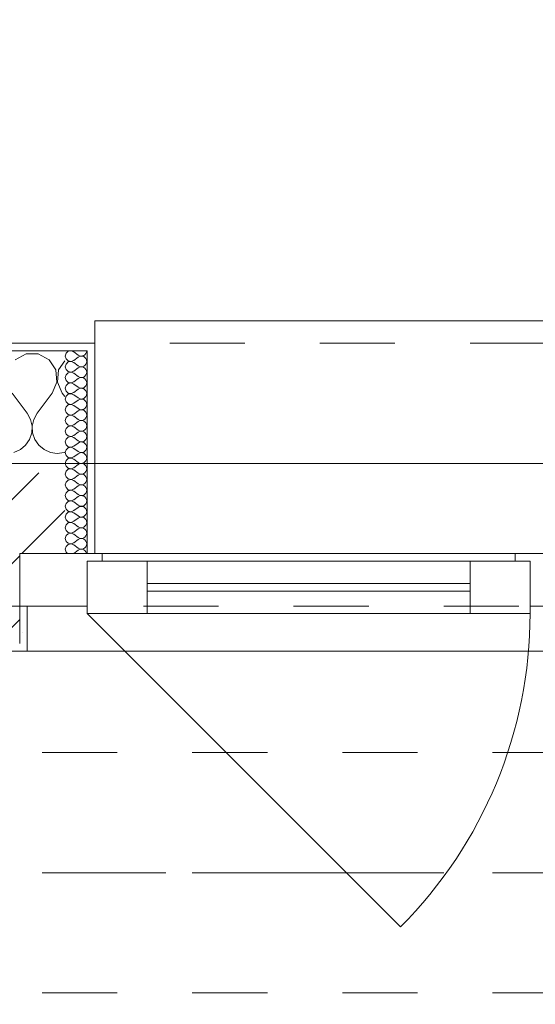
# Model space of a CAD drawing. Header units: metres. Extents: x -4 to 100, y -11 to 17.
# Tile 653 of 656: x 55.15 to 55.837, y 12.975 to 14.286. Entities that reach past the tile are written whole.
import ezdxf

# ---------------------------------------------------------------- set-up
doc = ezdxf.new("R2010")
doc.units = ezdxf.units.M
doc.header["$MEASUREMENT"] = 0
for name, pattern in [('Achse', [0.2, 0.1, -0.05, 0, -0.05]), ('Strichlinie doppelt', [0.546806, 0.264583, -0.105833, 0.070556, -0.105833]), ('Strichlinie eng', [0.115, 0.075, -0.04]), ('Untersicht', [0.1, 0.075, -0.025])]:
    doc.linetypes.add(name, pattern=pattern)
for name, color, linetype in [('152 - Bemaßung_ Beschriftung.Ausbau', 7, 'Continuous'), ('451 - Universal.Achsen Raster', 7, 'Continuous'), ('603 - Struktur.Bodenplatte_ Decke Roh', 7, 'Continuous'), ('604 - Struktur.Wand Aussen', 7, 'Continuous'), ('608 - Struktur.Träger', 7, 'Continuous'), ('650 - Abdeckung.Fußboden Aufbau', 7, 'Continuous'), ('Neubau_653 - Abdeckung.TB Verkofferung', 7, 'Continuous')]:
    doc.layers.add(name, color=color, linetype=linetype)
doc.styles.add('ERSTELLTER_STIL_2', font='txt')
doc.dimstyles.new('ERSTELLTER_STIL__5', dxfattribs={"dimtxt": 0.1, "dimasz": 0.0532, "dimexe": 0.18, "dimexo": 0.0625, "dimgap": 0, "dimtad": 1, "dimtih": 1, "dimtoh": 1, "dimzin": 0, "dimdsep": 46, "dimtxsty": 'ERSTELLTER_STIL_2', "dimblk": 'ARROWHEAD_2', "dimblk1": 'ARROWHEAD_2', "dimblk2": 'ARROWHEAD_2', "dimcen": 0.09, "dimse1": 1, "dimse2": 1, "dimclrd": 7, "dimclre": 7, "dimclrt": 7, "dimazin": 0, "dimtfac": 1, "dimtdec": 4, "dimtmove": 0, "dimatfit": 3, "dimfxl": 1, "dimtolj": 1, "dimtzin": 0, "dimarcsym": 0})
pattern_1 = [(0, (0, 0), (0, 0.08660254), [0, -0.05]), (0, (0.025, 0.0433), (0, 0.08660254), [0, -0.05])]
pattern_2 = [(45, (0, 0), (-0.01767767, 0.01767767), [0, -0.025])]

# ---------------------------------------------------------------- blocks, each defined once
blk = doc.blocks.new('*X77')
at = {"layer": '604 - Struktur.Wand Aussen', "color": 7, "linetype": 'Continuous', "lineweight": 5}
for p, q in [((55.1585, 13.8407), (55.1442, 13.833)), ((55.1748, 13.8407), (55.1585, 13.8407)), ((55.1891, 13.833), (55.1748, 13.8407)), ((55.1981, 13.8195), (55.1891, 13.833)), ((55.21, 13.8316), (55.2019, 13.8195)), ((55.1996, 13.8033), (55.1981, 13.8195)), ((55.2019, 13.8195), (55.2004, 13.8033)), ((55.1933, 13.7883), (55.1996, 13.8033)), ((55.2004, 13.8033), (55.2067, 13.7883)), ((55.14, 13.7883), (55.16, 13.7617)), ((55.1933, 13.7883), (55.1733, 13.7617)), ((55.2067, 13.7883), (55.21, 13.7839)), ((55.1645, 13.7536), (55.16, 13.7617)), ((55.1665, 13.7447), (55.1645, 13.7536)), ((55.1689, 13.7536), (55.1668, 13.7447)), ((55.1733, 13.7617), (55.1689, 13.7536)), ((55.1661, 13.7355), (55.1665, 13.7447)), ((55.1668, 13.7447), (55.1672, 13.7355)), ((55.1579, 13.7192), (55.1631, 13.7268)), ((55.1631, 13.7268), (55.1661, 13.7355)), ((55.1672, 13.7355), (55.1702, 13.7268)), ((55.1702, 13.7268), (55.1754, 13.7192)), ((55.1424, 13.7096), (55.1509, 13.7133)), ((55.1509, 13.7133), (55.1579, 13.7192)), ((55.1754, 13.7192), (55.1825, 13.7133)), ((55.1825, 13.7133), (55.1909, 13.7096)), ((55.1909, 13.7096), (55.2, 13.7083)), ((55.2, 13.7083), (55.2091, 13.7096)), ((55.2091, 13.7096), (55.21, 13.71))]:
    blk.add_line(p, q, dxfattribs=at)
blk = doc.blocks.new('*X107')
at = {"layer": '604 - Struktur.Wand Aussen', "color": 7, "linetype": 'Continuous', "lineweight": 5}
for p, q in [((55.2147, 13.8442), (55.2118, 13.8416)), ((55.2185, 13.845), (55.2147, 13.8442)), ((55.2221, 13.8436), (55.2185, 13.845)), ((55.239, 13.843), (55.2393, 13.845)), ((55.2118, 13.8416), (55.2107, 13.8379)), ((55.2107, 13.8379), (55.2118, 13.8341)), ((55.2118, 13.8341), (55.2147, 13.8315)), ((55.2147, 13.8315), (55.2185, 13.8307)), ((55.2185, 13.8307), (55.2147, 13.83)), ((55.2185, 13.8307), (55.2221, 13.8321)), ((55.2221, 13.8293), (55.2185, 13.8307)), ((55.2221, 13.8436), (55.2279, 13.8393)), ((55.2221, 13.8321), (55.2279, 13.8364)), ((55.2279, 13.8393), (55.2296, 13.8383)), ((55.2296, 13.8374), (55.2279, 13.8364)), ((55.2296, 13.8383), (55.2315, 13.8379)), ((55.2315, 13.8378), (55.2296, 13.8374)), ((55.2315, 13.8379), (55.2335, 13.838)), ((55.2335, 13.8377), (55.2315, 13.8378)), ((55.2335, 13.838), (55.2353, 13.8386)), ((55.2353, 13.8371), (55.2335, 13.8377)), ((55.2353, 13.8386), (55.237, 13.8397)), ((55.237, 13.836), (55.2353, 13.8371)), ((55.237, 13.8397), (55.2382, 13.8412)), ((55.2382, 13.8345), (55.237, 13.836)), ((55.2382, 13.8412), (55.239, 13.843)), ((55.239, 13.8327), (55.2382, 13.8345)), ((55.2393, 13.8307), (55.239, 13.8327)), ((55.239, 13.8288), (55.2393, 13.8307)), ((55.2118, 13.8273), (55.2107, 13.8236)), ((55.2107, 13.8236), (55.2118, 13.8198)), ((55.2147, 13.83), (55.2118, 13.8273)), ((55.2118, 13.8198), (55.2147, 13.8172)), ((55.2185, 13.8165), (55.2221, 13.8179)), ((55.2221, 13.8293), (55.2279, 13.825)), ((55.2221, 13.8179), (55.2279, 13.8221)), ((55.2279, 13.825), (55.2296, 13.824)), ((55.2296, 13.8231), (55.2279, 13.8221)), ((55.2296, 13.824), (55.2315, 13.8236)), ((55.2315, 13.8235), (55.2296, 13.8231)), ((55.2315, 13.8236), (55.2335, 13.8237)), ((55.2335, 13.8234), (55.2315, 13.8235)), ((55.2335, 13.8237), (55.2353, 13.8243)), ((55.2353, 13.8228), (55.2335, 13.8234)), ((55.2353, 13.8243), (55.237, 13.8254)), ((55.237, 13.8217), (55.2353, 13.8228)), ((55.237, 13.8254), (55.2382, 13.827)), ((55.2382, 13.8202), (55.237, 13.8217)), ((55.2382, 13.827), (55.239, 13.8288)), ((55.239, 13.8184), (55.2382, 13.8202)), ((55.2393, 13.8164), (55.239, 13.8184)), ((55.2118, 13.813), (55.2107, 13.8093)), ((55.2107, 13.8093), (55.2118, 13.8055)), ((55.2147, 13.8157), (55.2118, 13.813)), ((55.2118, 13.8055), (55.2147, 13.8029)), ((55.2147, 13.8172), (55.2185, 13.8165)), ((55.2185, 13.8164), (55.2147, 13.8157)), ((55.2221, 13.815), (55.2185, 13.8164)), ((55.2221, 13.815), (55.2279, 13.8107)), ((55.2221, 13.8036), (55.2279, 13.8079)), ((55.2279, 13.8107), (55.2296, 13.8098)), ((55.2296, 13.8088), (55.2279, 13.8079)), ((55.2296, 13.8098), (55.2315, 13.8093)), ((55.2315, 13.8093), (55.2296, 13.8088)), ((55.2315, 13.8093), (55.2335, 13.8094)), ((55.2335, 13.8092), (55.2315, 13.8093)), ((55.2335, 13.8094), (55.2353, 13.81)), ((55.2353, 13.8085), (55.2335, 13.8092)), ((55.2353, 13.81), (55.237, 13.8112)), ((55.237, 13.8074), (55.2353, 13.8085)), ((55.237, 13.8112), (55.2382, 13.8127)), ((55.2382, 13.8059), (55.237, 13.8074)), ((55.2382, 13.8127), (55.239, 13.8145)), ((55.239, 13.8041), (55.2382, 13.8059)), ((55.239, 13.8145), (55.2393, 13.8164)), ((55.2118, 13.7988), (55.2107, 13.795)), ((55.2107, 13.795), (55.2118, 13.7912)), ((55.2147, 13.8014), (55.2118, 13.7988)), ((55.2147, 13.8029), (55.2185, 13.8022)), ((55.2185, 13.8021), (55.2147, 13.8014)), ((55.2185, 13.8022), (55.2221, 13.8036)), ((55.2221, 13.8007), (55.2185, 13.8021)), ((55.2221, 13.8007), (55.2279, 13.7964)), ((55.2221, 13.7893), (55.2279, 13.7936)), ((55.2279, 13.7964), (55.2296, 13.7955)), ((55.2296, 13.7945), (55.2279, 13.7936)), ((55.2296, 13.7955), (55.2315, 13.795)), ((55.2315, 13.795), (55.2296, 13.7945)), ((55.2315, 13.795), (55.2335, 13.7951)), ((55.2335, 13.7949), (55.2315, 13.795)), ((55.2335, 13.7951), (55.2353, 13.7958)), ((55.2353, 13.7942), (55.2335, 13.7949)), ((55.2353, 13.7958), (55.237, 13.7969)), ((55.237, 13.7931), (55.2353, 13.7942)), ((55.237, 13.7969), (55.2382, 13.7984)), ((55.2382, 13.7916), (55.237, 13.7931)), ((55.2382, 13.7984), (55.239, 13.8002)), ((55.239, 13.7898), (55.2382, 13.7916)), ((55.2393, 13.8021), (55.239, 13.8041)), ((55.239, 13.8002), (55.2393, 13.8021)), ((55.2118, 13.7845), (55.2107, 13.7807)), ((55.2107, 13.7807), (55.2118, 13.777)), ((55.2118, 13.7912), (55.2147, 13.7886)), ((55.2147, 13.7871), (55.2118, 13.7845)), ((55.2147, 13.7886), (55.2185, 13.7879)), ((55.2185, 13.7878), (55.2147, 13.7871)), ((55.2185, 13.7879), (55.2221, 13.7893)), ((55.2221, 13.7864), (55.2185, 13.7878)), ((55.2221, 13.7864), (55.2279, 13.7821)), ((55.2221, 13.775), (55.2279, 13.7793)), ((55.2279, 13.7821), (55.2296, 13.7812)), ((55.2296, 13.7802), (55.2279, 13.7793)), ((55.2296, 13.7812), (55.2315, 13.7807)), ((55.2315, 13.7807), (55.2296, 13.7802)), ((55.2315, 13.7807), (55.2335, 13.7808)), ((55.2335, 13.7806), (55.2315, 13.7807)), ((55.2335, 13.7808), (55.2353, 13.7815)), ((55.2353, 13.78), (55.2335, 13.7806)), ((55.2353, 13.7815), (55.237, 13.7826)), ((55.237, 13.7788), (55.2353, 13.78)), ((55.237, 13.7826), (55.2382, 13.7841)), ((55.2382, 13.7773), (55.237, 13.7788)), ((55.2382, 13.7841), (55.239, 13.7859)), ((55.2393, 13.7879), (55.239, 13.7898)), ((55.239, 13.7859), (55.2393, 13.7879)), ((55.2118, 13.7702), (55.2107, 13.7664)), ((55.2107, 13.7664), (55.2118, 13.7627)), ((55.2118, 13.777), (55.2147, 13.7743)), ((55.2147, 13.7728), (55.2118, 13.7702)), ((55.2147, 13.7743), (55.2185, 13.7736)), ((55.2185, 13.7735), (55.2147, 13.7728)), ((55.2185, 13.7736), (55.2221, 13.775)), ((55.2221, 13.7721), (55.2185, 13.7735)), ((55.2221, 13.7721), (55.2279, 13.7679)), ((55.2279, 13.7679), (55.2296, 13.7669)), ((55.2296, 13.766), (55.2279, 13.765)), ((55.2296, 13.7669), (55.2315, 13.7665)), ((55.2315, 13.7664), (55.2296, 13.766)), ((55.2315, 13.7665), (55.2335, 13.7666)), ((55.2335, 13.7663), (55.2315, 13.7664)), ((55.2335, 13.7666), (55.2353, 13.7672)), ((55.2353, 13.7657), (55.2335, 13.7663)), ((55.2353, 13.7672), (55.237, 13.7683)), ((55.237, 13.7646), (55.2353, 13.7657)), ((55.237, 13.7683), (55.2382, 13.7698)), ((55.239, 13.7755), (55.2382, 13.7773)), ((55.2382, 13.7698), (55.239, 13.7716)), ((55.2393, 13.7736), (55.239, 13.7755)), ((55.239, 13.7716), (55.2393, 13.7736)), ((55.2118, 13.7559), (55.2107, 13.7521)), ((55.2107, 13.7521), (55.2118, 13.7484)), ((55.2118, 13.7627), (55.2147, 13.76)), ((55.2147, 13.7585), (55.2118, 13.7559)), ((55.2147, 13.76), (55.2185, 13.7593)), ((55.2185, 13.7593), (55.2147, 13.7585)), ((55.2185, 13.7593), (55.2221, 13.7607)), ((55.2221, 13.7579), (55.2185, 13.7593)), ((55.2221, 13.7607), (55.2279, 13.765)), ((55.2221, 13.7579), (55.2279, 13.7536)), ((55.2279, 13.7536), (55.2296, 13.7526)), ((55.2296, 13.7526), (55.2315, 13.7522)), ((55.2315, 13.7521), (55.2296, 13.7517)), ((55.2315, 13.7522), (55.2335, 13.7523)), ((55.2335, 13.752), (55.2315, 13.7521)), ((55.2335, 13.7523), (55.2353, 13.7529)), ((55.2353, 13.7529), (55.237, 13.754)), ((55.2382, 13.763), (55.237, 13.7646)), ((55.237, 13.754), (55.2382, 13.7555)), ((55.239, 13.7612), (55.2382, 13.763)), ((55.2382, 13.7555), (55.239, 13.7573)), ((55.2393, 13.7593), (55.239, 13.7612)), ((55.239, 13.7573), (55.2393, 13.7593)), ((55.2118, 13.7416), (55.2107, 13.7379)), ((55.2118, 13.7484), (55.2147, 13.7458)), ((55.2147, 13.7442), (55.2118, 13.7416)), ((55.2147, 13.7458), (55.2185, 13.745)), ((55.2185, 13.745), (55.2147, 13.7442)), ((55.2185, 13.745), (55.2221, 13.7464)), ((55.2221, 13.7436), (55.2185, 13.745)), ((55.2221, 13.7464), (55.2279, 13.7507)), ((55.2221, 13.7436), (55.2279, 13.7393)), ((55.2296, 13.7517), (55.2279, 13.7507)), ((55.2279, 13.7393), (55.2296, 13.7383)), ((55.2353, 13.7514), (55.2335, 13.752)), ((55.237, 13.7503), (55.2353, 13.7514)), ((55.2353, 13.7386), (55.237, 13.7397)), ((55.2382, 13.7488), (55.237, 13.7503)), ((55.237, 13.7397), (55.2382, 13.7412)), ((55.239, 13.747), (55.2382, 13.7488)), ((55.2382, 13.7412), (55.239, 13.743)), ((55.2393, 13.745), (55.239, 13.747)), ((55.239, 13.743), (55.2393, 13.745)), ((55.2107, 13.7379), (55.2118, 13.7341)), ((55.2118, 13.7273), (55.2107, 13.7236)), ((55.2118, 13.7341), (55.2147, 13.7315)), ((55.2147, 13.73), (55.2118, 13.7273)), ((55.2147, 13.7315), (55.2185, 13.7307)), ((55.2185, 13.7307), (55.2147, 13.73)), ((55.2185, 13.7307), (55.2221, 13.7321)), ((55.2221, 13.7293), (55.2185, 13.7307)), ((55.2221, 13.7321), (55.2279, 13.7364)), ((55.2221, 13.7293), (55.2279, 13.725)), ((55.2296, 13.7374), (55.2279, 13.7364)), ((55.2296, 13.7383), (55.2315, 13.7379)), ((55.2315, 13.7378), (55.2296, 13.7374)), ((55.2315, 13.7379), (55.2335, 13.738)), ((55.2335, 13.7377), (55.2315, 13.7378)), ((55.2335, 13.738), (55.2353, 13.7386)), ((55.2353, 13.7371), (55.2335, 13.7377)), ((55.237, 13.736), (55.2353, 13.7371)), ((55.2382, 13.7345), (55.237, 13.736)), ((55.237, 13.7254), (55.2382, 13.727)), ((55.239, 13.7327), (55.2382, 13.7345)), ((55.2382, 13.727), (55.239, 13.7288)), ((55.2393, 13.7307), (55.239, 13.7327)), ((55.239, 13.7288), (55.2393, 13.7307)), ((55.2107, 13.7236), (55.2118, 13.7198)), ((55.2118, 13.713), (55.2107, 13.7093)), ((55.2118, 13.7198), (55.2147, 13.7172)), ((55.2147, 13.7157), (55.2118, 13.713)), ((55.2147, 13.7172), (55.2185, 13.7165)), ((55.2185, 13.7164), (55.2147, 13.7157)), ((55.2185, 13.7165), (55.2221, 13.7179)), ((55.2221, 13.715), (55.2185, 13.7164)), ((55.2221, 13.7179), (55.2279, 13.7221)), ((55.2221, 13.715), (55.2279, 13.7107)), ((55.2279, 13.725), (55.2296, 13.724)), ((55.2296, 13.7231), (55.2279, 13.7221)), ((55.2296, 13.724), (55.2315, 13.7236)), ((55.2315, 13.7235), (55.2296, 13.7231)), ((55.2315, 13.7236), (55.2335, 13.7237)), ((55.2335, 13.7234), (55.2315, 13.7235)), ((55.2335, 13.7237), (55.2353, 13.7243)), ((55.2353, 13.7228), (55.2335, 13.7234)), ((55.2353, 13.7243), (55.237, 13.7254)), ((55.237, 13.7217), (55.2353, 13.7228)), ((55.2382, 13.7202), (55.237, 13.7217)), ((55.239, 13.7184), (55.2382, 13.7202)), ((55.2382, 13.7127), (55.239, 13.7145)), ((55.2393, 13.7164), (55.239, 13.7184)), ((55.239, 13.7145), (55.2393, 13.7164)), ((55.2107, 13.7093), (55.2118, 13.7055)), ((55.2118, 13.7055), (55.2147, 13.7029)), ((55.2147, 13.7014), (55.2118, 13.6988)), ((55.2147, 13.7029), (55.2185, 13.7022)), ((55.2185, 13.7021), (55.2147, 13.7014)), ((55.2185, 13.7022), (55.2221, 13.7036)), ((55.2221, 13.7007), (55.2185, 13.7021)), ((55.2221, 13.7036), (55.2279, 13.7079)), ((55.2221, 13.7007), (55.2279, 13.6964)), ((55.2279, 13.7107), (55.2296, 13.7098)), ((55.2296, 13.7088), (55.2279, 13.7079)), ((55.2296, 13.7098), (55.2315, 13.7093)), ((55.2315, 13.7093), (55.2296, 13.7088)), ((55.2315, 13.7093), (55.2335, 13.7094)), ((55.2335, 13.7092), (55.2315, 13.7093)), ((55.2335, 13.7094), (55.2353, 13.71)), ((55.2353, 13.7085), (55.2335, 13.7092)), ((55.2353, 13.71), (55.237, 13.7112)), ((55.237, 13.7074), (55.2353, 13.7085)), ((55.237, 13.7112), (55.2382, 13.7127)), ((55.2382, 13.7059), (55.237, 13.7074)), ((55.239, 13.7041), (55.2382, 13.7059)), ((55.2382, 13.6984), (55.239, 13.7002)), ((55.2393, 13.7021), (55.239, 13.7041)), ((55.239, 13.7002), (55.2393, 13.7021)), ((55.2118, 13.6988), (55.2107, 13.695)), ((55.2107, 13.695), (55.2118, 13.6912)), ((55.2118, 13.6912), (55.2147, 13.6886)), ((55.2147, 13.6871), (55.2118, 13.6845)), ((55.2147, 13.6886), (55.2185, 13.6879)), ((55.2185, 13.6878), (55.2147, 13.6871)), ((55.2185, 13.6879), (55.2221, 13.6893)), ((55.2221, 13.6864), (55.2185, 13.6878)), ((55.2221, 13.6893), (55.2279, 13.6936)), ((55.2279, 13.6964), (55.2296, 13.6955)), ((55.2296, 13.6945), (55.2279, 13.6936)), ((55.2296, 13.6955), (55.2315, 13.695)), ((55.2315, 13.695), (55.2296, 13.6945)), ((55.2315, 13.695), (55.2335, 13.6951)), ((55.2335, 13.6949), (55.2315, 13.695)), ((55.2335, 13.6951), (55.2353, 13.6958)), ((55.2353, 13.6942), (55.2335, 13.6949)), ((55.2353, 13.6958), (55.237, 13.6969)), ((55.237, 13.6931), (55.2353, 13.6942)), ((55.237, 13.6969), (55.2382, 13.6984)), ((55.2382, 13.6916), (55.237, 13.6931)), ((55.239, 13.6898), (55.2382, 13.6916)), ((55.2393, 13.6879), (55.239, 13.6898)), ((55.239, 13.6859), (55.2393, 13.6879)), ((55.2118, 13.6845), (55.2107, 13.6807)), ((55.2107, 13.6807), (55.2118, 13.677)), ((55.2118, 13.677), (55.2147, 13.6743)), ((55.2147, 13.6743), (55.2185, 13.6736)), ((55.2185, 13.6735), (55.2147, 13.6728)), ((55.2185, 13.6736), (55.2221, 13.675)), ((55.2221, 13.6721), (55.2185, 13.6735)), ((55.2221, 13.6864), (55.2279, 13.6821)), ((55.2221, 13.675), (55.2279, 13.6793)), ((55.2279, 13.6821), (55.2296, 13.6812)), ((55.2296, 13.6802), (55.2279, 13.6793)), ((55.2296, 13.6812), (55.2315, 13.6807)), ((55.2315, 13.6807), (55.2296, 13.6802)), ((55.2315, 13.6807), (55.2335, 13.6808)), ((55.2335, 13.6806), (55.2315, 13.6807)), ((55.2335, 13.6808), (55.2353, 13.6815)), ((55.2353, 13.68), (55.2335, 13.6806)), ((55.2353, 13.6815), (55.237, 13.6826)), ((55.237, 13.6788), (55.2353, 13.68)), ((55.237, 13.6826), (55.2382, 13.6841)), ((55.2382, 13.6773), (55.237, 13.6788)), ((55.2382, 13.6841), (55.239, 13.6859)), ((55.239, 13.6755), (55.2382, 13.6773)), ((55.2393, 13.6736), (55.239, 13.6755)), ((55.239, 13.6716), (55.2393, 13.6736)), ((55.2118, 13.6702), (55.2107, 13.6664)), ((55.2107, 13.6664), (55.2118, 13.6627)), ((55.2147, 13.6728), (55.2118, 13.6702)), ((55.2118, 13.6627), (55.2147, 13.66)), ((55.2185, 13.6593), (55.2221, 13.6607)), ((55.2221, 13.6721), (55.2279, 13.6679)), ((55.2221, 13.6607), (55.2279, 13.665)), ((55.2279, 13.6679), (55.2296, 13.6669)), ((55.2296, 13.666), (55.2279, 13.665)), ((55.2296, 13.6669), (55.2315, 13.6665)), ((55.2315, 13.6664), (55.2296, 13.666)), ((55.2315, 13.6665), (55.2335, 13.6666)), ((55.2335, 13.6663), (55.2315, 13.6664)), ((55.2335, 13.6666), (55.2353, 13.6672)), ((55.2353, 13.6657), (55.2335, 13.6663)), ((55.2353, 13.6672), (55.237, 13.6683)), ((55.237, 13.6646), (55.2353, 13.6657)), ((55.237, 13.6683), (55.2382, 13.6698)), ((55.2382, 13.663), (55.237, 13.6646)), ((55.2382, 13.6698), (55.239, 13.6716)), ((55.239, 13.6612), (55.2382, 13.663)), ((55.2393, 13.6593), (55.239, 13.6612)), ((55.2118, 13.6559), (55.2107, 13.6521)), ((55.2107, 13.6521), (55.2118, 13.6484)), ((55.2147, 13.6585), (55.2118, 13.6559)), ((55.2118, 13.6484), (55.2147, 13.6458)), ((55.2147, 13.66), (55.2185, 13.6593)), ((55.2185, 13.6593), (55.2147, 13.6585)), ((55.2221, 13.6579), (55.2185, 13.6593)), ((55.2221, 13.6579), (55.2279, 13.6536)), ((55.2221, 13.6464), (55.2279, 13.6507)), ((55.2279, 13.6536), (55.2296, 13.6526)), ((55.2296, 13.6517), (55.2279, 13.6507)), ((55.2296, 13.6526), (55.2315, 13.6522)), ((55.2315, 13.6521), (55.2296, 13.6517)), ((55.2315, 13.6522), (55.2335, 13.6523)), ((55.2335, 13.652), (55.2315, 13.6521)), ((55.2335, 13.6523), (55.2353, 13.6529)), ((55.2353, 13.6514), (55.2335, 13.652)), ((55.2353, 13.6529), (55.237, 13.654)), ((55.237, 13.6503), (55.2353, 13.6514)), ((55.237, 13.654), (55.2382, 13.6555)), ((55.2382, 13.6488), (55.237, 13.6503)), ((55.2382, 13.6555), (55.239, 13.6573)), ((55.239, 13.647), (55.2382, 13.6488)), ((55.239, 13.6573), (55.2393, 13.6593)), ((55.2118, 13.6416), (55.2107, 13.6379)), ((55.2107, 13.6379), (55.2118, 13.6341)), ((55.2147, 13.6442), (55.2118, 13.6416)), ((55.2118, 13.6341), (55.2147, 13.6315)), ((55.2147, 13.6458), (55.2185, 13.645)), ((55.2185, 13.645), (55.2147, 13.6442)), ((55.2185, 13.645), (55.2221, 13.6464)), ((55.2221, 13.6436), (55.2185, 13.645)), ((55.2221, 13.6436), (55.2279, 13.6393)), ((55.2221, 13.6321), (55.2279, 13.6364)), ((55.2279, 13.6393), (55.2296, 13.6383)), ((55.2296, 13.6374), (55.2279, 13.6364)), ((55.2296, 13.6383), (55.2315, 13.6379)), ((55.2315, 13.6378), (55.2296, 13.6374)), ((55.2315, 13.6379), (55.2335, 13.638)), ((55.2335, 13.6377), (55.2315, 13.6378)), ((55.2335, 13.638), (55.2353, 13.6386)), ((55.2353, 13.6371), (55.2335, 13.6377)), ((55.2353, 13.6386), (55.237, 13.6397)), ((55.237, 13.636), (55.2353, 13.6371)), ((55.237, 13.6397), (55.2382, 13.6412)), ((55.2382, 13.6345), (55.237, 13.636)), ((55.2382, 13.6412), (55.239, 13.643)), ((55.239, 13.6327), (55.2382, 13.6345)), ((55.2393, 13.645), (55.239, 13.647)), ((55.239, 13.643), (55.2393, 13.645)), ((55.2118, 13.6273), (55.2107, 13.6236)), ((55.2107, 13.6236), (55.2118, 13.6198)), ((55.2147, 13.63), (55.2118, 13.6273)), ((55.2147, 13.6315), (55.2185, 13.6307)), ((55.2185, 13.6307), (55.2147, 13.63)), ((55.2185, 13.6307), (55.2221, 13.6321)), ((55.2221, 13.6293), (55.2185, 13.6307)), ((55.2221, 13.6293), (55.2279, 13.625)), ((55.2221, 13.6179), (55.2279, 13.6221)), ((55.2279, 13.625), (55.2296, 13.624)), ((55.2296, 13.6231), (55.2279, 13.6221)), ((55.2296, 13.624), (55.2315, 13.6236)), ((55.2315, 13.6235), (55.2296, 13.6231)), ((55.2315, 13.6236), (55.2335, 13.6237)), ((55.2335, 13.6234), (55.2315, 13.6235)), ((55.2335, 13.6237), (55.2353, 13.6243)), ((55.2353, 13.6228), (55.2335, 13.6234)), ((55.2353, 13.6243), (55.237, 13.6254)), ((55.237, 13.6217), (55.2353, 13.6228)), ((55.237, 13.6254), (55.2382, 13.627)), ((55.2382, 13.6202), (55.237, 13.6217)), ((55.2382, 13.627), (55.239, 13.6288)), ((55.2393, 13.6307), (55.239, 13.6327)), ((55.239, 13.6288), (55.2393, 13.6307)), ((55.2118, 13.613), (55.2107, 13.6093)), ((55.2107, 13.6093), (55.2118, 13.6055)), ((55.2118, 13.6198), (55.2147, 13.6172)), ((55.2147, 13.6157), (55.2118, 13.613)), ((55.2147, 13.6172), (55.2185, 13.6165)), ((55.2185, 13.6164), (55.2147, 13.6157)), ((55.2185, 13.6165), (55.2221, 13.6179)), ((55.2221, 13.615), (55.2185, 13.6164)), ((55.2221, 13.615), (55.2279, 13.6107)), ((55.2221, 13.6036), (55.2279, 13.6079)), ((55.2279, 13.6107), (55.2296, 13.6098)), ((55.2296, 13.6088), (55.2279, 13.6079)), ((55.2296, 13.6098), (55.2315, 13.6093)), ((55.2315, 13.6093), (55.2296, 13.6088)), ((55.2315, 13.6093), (55.2335, 13.6094)), ((55.2335, 13.6092), (55.2315, 13.6093)), ((55.2335, 13.6094), (55.2353, 13.61)), ((55.2353, 13.6085), (55.2335, 13.6092)), ((55.2353, 13.61), (55.237, 13.6112)), ((55.237, 13.6074), (55.2353, 13.6085)), ((55.237, 13.6112), (55.2382, 13.6127)), ((55.239, 13.6184), (55.2382, 13.6202)), ((55.2382, 13.6127), (55.239, 13.6145)), ((55.2393, 13.6164), (55.239, 13.6184)), ((55.239, 13.6145), (55.2393, 13.6164)), ((55.2118, 13.5988), (55.2107, 13.595)), ((55.2107, 13.595), (55.2118, 13.5912)), ((55.2118, 13.6055), (55.2147, 13.6029)), ((55.2147, 13.6014), (55.2118, 13.5988)), ((55.2147, 13.6029), (55.2185, 13.6022)), ((55.2185, 13.6021), (55.2147, 13.6014)), ((55.2185, 13.6022), (55.2221, 13.6036)), ((55.2221, 13.6007), (55.2185, 13.6021)), ((55.2221, 13.6007), (55.2279, 13.5964)), ((55.2279, 13.5964), (55.2296, 13.5955)), ((55.2296, 13.5955), (55.2315, 13.595)), ((55.2315, 13.595), (55.2296, 13.5945)), ((55.2315, 13.595), (55.2335, 13.5951)), ((55.2335, 13.5949), (55.2315, 13.595)), ((55.2335, 13.5951), (55.2353, 13.5958)), ((55.2353, 13.5942), (55.2335, 13.5949)), ((55.2353, 13.5958), (55.237, 13.5969)), ((55.2382, 13.6059), (55.237, 13.6074)), ((55.237, 13.5969), (55.2382, 13.5984)), ((55.239, 13.6041), (55.2382, 13.6059)), ((55.2382, 13.5984), (55.239, 13.6002)), ((55.2393, 13.6021), (55.239, 13.6041)), ((55.239, 13.6002), (55.2393, 13.6021)), ((55.2118, 13.5845), (55.2107, 13.5807)), ((55.2118, 13.5912), (55.2147, 13.5886)), ((55.2147, 13.5871), (55.2118, 13.5845)), ((55.2147, 13.5886), (55.2185, 13.5879)), ((55.2185, 13.5878), (55.2147, 13.5871)), ((55.2185, 13.5879), (55.2221, 13.5893)), ((55.2221, 13.5864), (55.2185, 13.5878)), ((55.2221, 13.5893), (55.2279, 13.5936)), ((55.2221, 13.5864), (55.2279, 13.5821)), ((55.2296, 13.5945), (55.2279, 13.5936)), ((55.2279, 13.5821), (55.2296, 13.5812)), ((55.237, 13.5931), (55.2353, 13.5942)), ((55.2353, 13.5815), (55.237, 13.5826)), ((55.2382, 13.5916), (55.237, 13.5931)), ((55.237, 13.5826), (55.2382, 13.5841)), ((55.239, 13.5898), (55.2382, 13.5916)), ((55.2382, 13.5841), (55.239, 13.5859)), ((55.2393, 13.5879), (55.239, 13.5898)), ((55.239, 13.5859), (55.2393, 13.5879)), ((55.2107, 13.5807), (55.2118, 13.577)), ((55.2118, 13.577), (55.2139, 13.575)), ((55.2221, 13.575), (55.2279, 13.5793)), ((55.2296, 13.5802), (55.2279, 13.5793)), ((55.2296, 13.5812), (55.2315, 13.5807)), ((55.2315, 13.5807), (55.2296, 13.5802)), ((55.2315, 13.5807), (55.2335, 13.5808)), ((55.2335, 13.5806), (55.2315, 13.5807)), ((55.2335, 13.5808), (55.2353, 13.5815)), ((55.2353, 13.58), (55.2335, 13.5806)), ((55.237, 13.5788), (55.2353, 13.58)), ((55.2382, 13.5773), (55.237, 13.5788)), ((55.239, 13.5755), (55.2382, 13.5773)), ((55.2391, 13.575), (55.239, 13.5755))]:
    blk.add_line(p, q, dxfattribs=at)
blk = doc.blocks.new('*D310')
at = {"layer": '152 - Bemaßung_ Beschriftung.Ausbau', "color": 7, "linetype": 'Continuous', "lineweight": 5}
for p, q in [((53.965, 14.8025), (53.965, 14.9075)), ((53.9852, 14.89), (53.9448, 14.82)), ((55.1702, 14.89), (55.1298, 14.82)), ((51.565, 14.855), (53.965, 14.855)), ((53.965, 14.855), (55.15, 14.855))]:
    blk.add_line(p, q, dxfattribs=at)
at = {"layer": '152 - Bemaßung_ Beschriftung.Ausbau', "color": 7, "lineweight": 5, "insert": (54.3994, 14.8556), "char_height": 0.1, "attachment_point": 7, "style": 'ERSTELLTER_STIL_2'}
blk.add_mtext('\\A1;{\\pql;\\fArial|b0|i0|c0|p38;1,18\\fArial|b0|i0|c0|p38;\\A1{\\H.66x;\\S5^  ;}}', dxfattribs=at)
blk = doc.blocks.new('ARROWHEAD_2')
at = {"color": 0, "linetype": 'Continuous', "lineweight": 0}
for p, q in [((-0.378, -0.655), (0.378, 0.655)), ((0, 0), (-1, 0))]:
    blk.add_line(p, q, dxfattribs=at)
blk = doc.blocks.new('*D311')
at = {"layer": '152 - Bemaßung_ Beschriftung.Ausbau', "color": 7, "linetype": 'Continuous', "lineweight": 5}
for p, q in [((55.15, 14.8025), (55.15, 14.9075)), ((55.1702, 14.89), (55.1298, 14.82)), ((57.5702, 14.89), (57.5298, 14.82)), ((53.965, 14.855), (55.15, 14.855)), ((55.15, 14.855), (57.55, 14.855))]:
    blk.add_line(p, q, dxfattribs=at)
at = {"layer": '152 - Bemaßung_ Beschriftung.Ausbau', "color": 7, "lineweight": 5, "char_height": 0.1, "attachment_point": 7, "style": 'ERSTELLTER_STIL_2'}
for s, insert in [('\\A1;{\\pql;\\fArial|b0|i0|c0|p38;2,40}', (56.217, 14.875)), ('\\A1;{\\pql;\\fArial|b0|i0|c0|p38;2,01}', (56.217, 14.735))]:
    blk.add_mtext(s, dxfattribs=dict(at, insert=insert))
blk = doc.blocks.new('*D312')
at = {"layer": '152 - Bemaßung_ Beschriftung.Ausbau', "color": 7, "linetype": 'Continuous', "lineweight": 5}
for p, q in [((57.55, 14.8025), (57.55, 14.9075)), ((57.5702, 14.89), (57.5298, 14.82)), ((58.7602, 14.89), (58.7198, 14.82)), ((55.15, 14.855), (57.55, 14.855)), ((57.55, 14.855), (58.74, 14.855))]:
    blk.add_line(p, q, dxfattribs=at)
at = {"layer": '152 - Bemaßung_ Beschriftung.Ausbau', "color": 7, "lineweight": 5, "insert": (58.012, 14.875), "char_height": 0.1, "attachment_point": 7, "style": 'ERSTELLTER_STIL_2'}
blk.add_mtext('\\A1;{\\pql;\\fArial|b0|i0|c0|p38;1,19}', dxfattribs=at)
blk = doc.blocks.new('*D346')
at = {"layer": '152 - Bemaßung_ Beschriftung.Ausbau', "color": 7, "linetype": 'Continuous', "lineweight": 5}
for p, q in [((54.6, 15.3025), (54.6, 15.4075)), ((54.6202, 15.39), (54.5798, 15.32)), ((58.0702, 15.39), (58.0298, 15.32)), ((54.46, 15.355), (54.6, 15.355)), ((54.6, 15.355), (58.05, 15.355))]:
    blk.add_line(p, q, dxfattribs=at)
at = {"layer": '152 - Bemaßung_ Beschriftung.Ausbau', "color": 7, "lineweight": 5, "char_height": 0.1, "attachment_point": 7, "style": 'ERSTELLTER_STIL_2'}
for s, insert in [('\\A1;{\\pql;\\fArial|b0|i0|c0|p38;14\\fArial|b0|i0|c0|p38;\\A1{\\H.66x;\\S5^  ;}}', (57.8279, 15.3739)), ('\\A1;{\\pql;\\fArial|b0|i0|c0|p38;3,45}', (56.091, 15.375))]:
    blk.add_mtext(s, dxfattribs=dict(at, insert=insert))
blk = doc.blocks.new('*D347')
at = {"layer": '152 - Bemaßung_ Beschriftung.Ausbau', "color": 7, "linetype": 'Continuous', "lineweight": 5}
for p, q in [((58.05, 15.3025), (58.05, 15.4075)), ((58.0702, 15.39), (58.0298, 15.32)), ((58.2152, 15.39), (58.1748, 15.32)), ((54.6, 15.355), (58.05, 15.355)), ((58.05, 15.355), (58.195, 15.355))]:
    blk.add_line(p, q, dxfattribs=at)
blk = doc.blocks.new('*D385')
at = {"layer": '152 - Bemaßung_ Beschriftung.Ausbau', "color": 7, "linetype": 'Continuous', "lineweight": 5}
for p, q in [((54.68, 15.8025), (54.68, 15.9075)), ((54.7002, 15.89), (54.6598, 15.82)), ((58.0002, 15.89), (57.9598, 15.82)), ((54.38, 15.855), (54.68, 15.855)), ((54.68, 15.855), (57.98, 15.855))]:
    blk.add_line(p, q, dxfattribs=at)
at = {"layer": '152 - Bemaßung_ Beschriftung.Ausbau', "color": 7, "lineweight": 5, "insert": (56.197, 15.875), "char_height": 0.1, "attachment_point": 7, "style": 'ERSTELLTER_STIL_2'}
blk.add_mtext('\\A1;{\\pql;\\fArial|b0|i0|c0|p38;3,30}', dxfattribs=at)
blk = doc.blocks.new('*D386')
at = {"layer": '152 - Bemaßung_ Beschriftung.Ausbau', "color": 7, "linetype": 'Continuous', "lineweight": 5}
for p, q in [((57.98, 15.8025), (57.98, 15.9075)), ((58.0002, 15.89), (57.9598, 15.82)), ((58.3002, 15.89), (58.2598, 15.82)), ((54.68, 15.855), (57.98, 15.855)), ((57.98, 15.855), (58.28, 15.855))]:
    blk.add_line(p, q, dxfattribs=at)
at = {"layer": '152 - Bemaßung_ Beschriftung.Ausbau', "color": 7, "lineweight": 5, "insert": (58.0541, 15.875), "char_height": 0.1, "attachment_point": 7, "style": 'ERSTELLTER_STIL_2'}
blk.add_mtext('\\A1;{\\pql;\\fArial|b0|i0|c0|p38;30}', dxfattribs=at)

msp = doc.modelspace()

# ---------------------------------------------------------------- hatches: boundary and pattern name
at = {"layer": '604 - Struktur.Wand Aussen', "linetype": 'Continuous', "lineweight": 0, "true_color": 0x000000}
h = msp.add_hatch(dxfattribs=at)
h.set_pattern_fill('Verputz_0001', color=18, style=0, pattern_type=2)
h.set_pattern_definition(pattern_1)
h.paths.add_polyline_path([(53.875, 13.855), (53.875, 13.845), (55.24, 13.845), (55.24, 13.855)])
h = msp.add_hatch(dxfattribs=at)
h.set_pattern_fill('Verputz_0001', color=18, style=0, pattern_type=2)
h.set_pattern_definition(pattern_1)
h.paths.add_polyline_path([(55.24, 13.855), (55.24, 13.575), (55.25, 13.575), (55.25, 13.855)])
h = msp.add_hatch(dxfattribs=at)
h.set_pattern_fill('Beton__Stahlbeton_0001', color=18, style=0, pattern_type=2)
h.set_pattern_definition([(45, (0, 0), (-0.08485281, 0.08485281), []), (45, (-0.04243, 0.04243), (-0.08485281, 0.08485281), [0.09, -0.03])])
h.paths.add_polyline_path([(53.905, 13.695), (53.905, 13.575), (53.965, 13.575), (53.965, 13.505), (53.965, 13.455), (55.15, 13.455), (55.15, 13.505), (55.15, 13.575), (55.21, 13.575), (55.21, 13.695)])
h = msp.add_hatch(dxfattribs=at)
h.set_pattern_fill('Gips_0001', color=18, style=0, pattern_type=2)
h.set_pattern_definition(pattern_2)
h.paths.add_polyline_path([(55.15, 13.445), (55.16, 13.445), (55.16, 13.505), (55.15, 13.505)])
h = msp.add_hatch(dxfattribs=at)
h.set_pattern_fill('Gips_0001', color=18, style=0, pattern_type=2)
h.set_pattern_definition(pattern_2)
h.paths.add_polyline_path([(54.69, 13.455), (54.69, 13.445), (55.15, 13.445), (55.15, 13.455)])

# ---------------------------------------------------------------- linework, layer by layer
at = {"layer": '451 - Universal.Achsen Raster', "color": 160, "linetype": 'Strichlinie doppelt', "lineweight": 9, "true_color": 0x3232ff}
msp.add_line((64.935, 13.15), (-3.175, 13.15), dxfattribs=at)
at = {"layer": '603 - Struktur.Bodenplatte_ Decke Roh', "color": 7, "linetype": 'Continuous', "lineweight": 18, "flags": 128}
msp.add_lwpolyline([(62.275, 0.005), (62.275, 13.695), (50.78, 13.695), (50.78, 13.455), (50.78, 13), (50.84, 13), (50.84, 8.585), (49.03, 8.585), (49.03, 8.725), (47.41, 8.725), (47.41, 13), (47.48, 13), (47.48, 13.455), (47.48, 13.695), (14.78, 13.695)], dxfattribs=at)
at = {"layer": '604 - Struktur.Wand Aussen', "color": 7, "linetype": 'Continuous', "lineweight": 9}
for p, q in [((57.45, 13.885), (55.25, 13.885)), ((55.25, 13.885), (55.25, 13.855)), ((55.24, 13.495), (55.6572, 13.0778)), ((57.54, 13.445), (55.16, 13.445))]:
    msp.add_line(p, q, dxfattribs=at)
at = {"layer": '604 - Struktur.Wand Aussen', "color": 7, "linetype": 'Continuous', "lineweight": 5}
for p, q in [((55.21, 13.845), (53.905, 13.845)), ((55.21, 13.845), (55.24, 13.845)), ((55.24, 13.855), (55.25, 13.855)), ((55.24, 13.575), (55.24, 13.845)), ((55.24, 13.845), (55.24, 13.575)), ((55.25, 13.855), (55.25, 13.845)), ((55.25, 13.855), (55.25, 13.845)), ((55.25, 13.845), (55.25, 13.705)), ((55.25, 13.845), (55.25, 13.705)), ((55.25, 13.705), (55.25, 13.695)), ((55.25, 13.705), (55.25, 13.695)), ((55.25, 13.695), (55.25, 13.575)), ((55.25, 13.695), (55.25, 13.575)), ((55.21, 13.575), (55.24, 13.575)), ((55.21, 13.575), (55.24, 13.575)), ((55.21, 13.575), (55.24, 13.575)), ((55.24, 13.575), (55.25, 13.575)), ((55.24, 13.575), (55.25, 13.575)), ((55.24, 13.575), (55.25, 13.575)), ((55.15, 13.505), (55.16, 13.505)), ((55.15, 13.505), (55.16, 13.505)), ((55.15, 13.505), (55.16, 13.505)), ((55.16, 13.505), (55.16, 13.455)), ((55.16, 13.505), (55.16, 13.455)), ((55.16, 13.455), (55.16, 13.445)), ((55.16, 13.455), (55.16, 13.445)), ((55.15, 13.445), (55.16, 13.445))]:
    msp.add_line(p, q, dxfattribs=at)
at = {"layer": '604 - Struktur.Wand Aussen', "color": 7, "linetype": 'Strichlinie eng', "lineweight": 9}
for p, q in [((57.45, 13.855), (55.25, 13.855)), ((57.54, 13.445), (55.16, 13.445))]:
    msp.add_line(p, q, dxfattribs=at)
at = {"layer": '604 - Struktur.Wand Aussen', "color": 7, "linetype": 'Continuous', "lineweight": 13}
for p, q in [((55.21, 13.695), (53.905, 13.695)), ((55.21, 13.575), (55.15, 13.575)), ((55.15, 13.575), (55.15, 13.505)), ((55.15, 13.575), (55.26, 13.575)), ((55.15, 13.575), (55.15, 13.505)), ((55.15, 13.575), (55.15, 13.505)), ((55.21, 13.575), (55.15, 13.575)), ((55.21, 13.575), (55.15, 13.575)), ((55.26, 13.575), (55.81, 13.575)), ((55.26, 13.575), (55.26, 13.565)), ((55.81, 13.565), (55.81, 13.575)), ((55.81, 13.575), (55.85, 13.575)), ((55.26, 13.565), (55.24, 13.565)), ((55.24, 13.565), (55.24, 13.505)), ((55.24, 13.495), (55.24, 13.565)), ((55.24, 13.565), (55.32, 13.565)), ((55.32, 13.565), (55.75, 13.565)), ((55.32, 13.565), (55.32, 13.495)), ((55.75, 13.495), (55.75, 13.565)), ((55.75, 13.565), (55.83, 13.565)), ((55.83, 13.565), (55.81, 13.565)), ((55.83, 13.505), (55.83, 13.565)), ((55.83, 13.565), (55.83, 13.495)), ((55.32, 13.535), (55.75, 13.535)), ((55.75, 13.525), (55.32, 13.525)), ((55.15, 13.455), (55.15, 13.505)), ((55.24, 13.505), (55.15, 13.505)), ((55.85, 13.505), (55.83, 13.505)), ((55.32, 13.495), (55.24, 13.495)), ((55.75, 13.495), (55.32, 13.495)), ((55.83, 13.495), (55.75, 13.495))]:
    msp.add_line(p, q, dxfattribs=at)
at = {"layer": '604 - Struktur.Wand Aussen', "color": 7, "linetype": 'Continuous', "lineweight": 5, "flags": 128}
for points in [[(55.24, 13.855), (53.875, 13.855)], [(54.69, 13.445), (55.15, 13.445)]]:
    msp.add_lwpolyline(points, dxfattribs=at)
at = {"layer": '604 - Struktur.Wand Aussen', "color": 7, "linetype": 'Continuous', "lineweight": 9}
msp.add_arc((55.24, 13.495), 0.59, 315, 0, dxfattribs=at)
msp.add_point((55.16, 13.445), dxfattribs=at)
at = {"layer": '608 - Struktur.Träger', "color": 7, "linetype": 'Untersicht', "lineweight": 13}
for p, q in [((50.78, 13.31), (61.88, 13.31)), ((50.78, 12.99), (61.88, 12.99))]:
    msp.add_line(p, q, dxfattribs=at)
at = {"layer": '608 - Struktur.Träger', "color": 7, "linetype": 'Achse', "lineweight": 9}
msp.add_line((50.78, 13.15), (61.88, 13.15), dxfattribs=at)
at = {"layer": '650 - Abdeckung.Fußboden Aufbau', "color": 7, "linetype": 'Continuous', "lineweight": 13, "flags": 128}
msp.add_lwpolyline([(58.05, 8.23), (58.05, 12.99), (57.97, 12.99), (57.97, 13.445), (54.69, 13.445), (54.69, 12.99)], dxfattribs=at)
at = {"layer": 'Neubau_653 - Abdeckung.TB Verkofferung', "color": 1, "linetype": 'Untersicht', "lineweight": 9}
msp.add_line((51.115, 13.505), (62.025, 13.505), dxfattribs=at)

# ---------------------------------------------------------------- block references
at = {"layer": '604 - Struktur.Wand Aussen', "color": 7, "lineweight": 18}
for name in ['*X107', '*X77']:
    msp.add_blockref(name, (0, 0), dxfattribs=at)

# ---------------------------------------------------------------- dimensions: what is measured, and where the dimension line sits
at = {"layer": '152 - Bemaßung_ Beschriftung.Ausbau', "color": 7, "linetype": 'Continuous', "lineweight": 5}
for base, p1, p2, picture, middle in [((57.98, 15.855), (54.68, 13.45), (57.98, 13.45), '*D385', (56.3268, 15.925)), ((58.28, 15.855), (57.98, 13.45), (58.28, 13.45), '*D386', (58.1303, 15.925)), ((58.05, 15.355), (54.6, 10.55), (58.05, 10.615), '*D346', (56.2209, 15.425)), ((58.195, 15.355), (58.05, 10.6149911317), (58.195, 10.6149911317), '*D347', (58.0392080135, 15.4250000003)), ((55.15, 14.855), (53.965, 13.575), (55.15, 13.575), '*D310', (54.6643704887, 14.9250000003)), ((57.55, 14.855), (55.15, 13.575), (57.55, 13.575), '*D311', (56.3469, 14.925)), ((58.74, 14.855), (57.55, 13.575), (58.74, 13.575), '*D312', (58.1419, 14.925))]:
    dim = msp.add_linear_dim(base=base, p1=p1, p2=p2, angle=0, dimstyle='ERSTELLTER_STIL__5', dxfattribs=at)
    dim.commit()
    dim.dimension.update_dxf_attribs({"geometry": picture, "text_midpoint": middle, "dimtype": 160})

doc.saveas('drawing.dxf')
